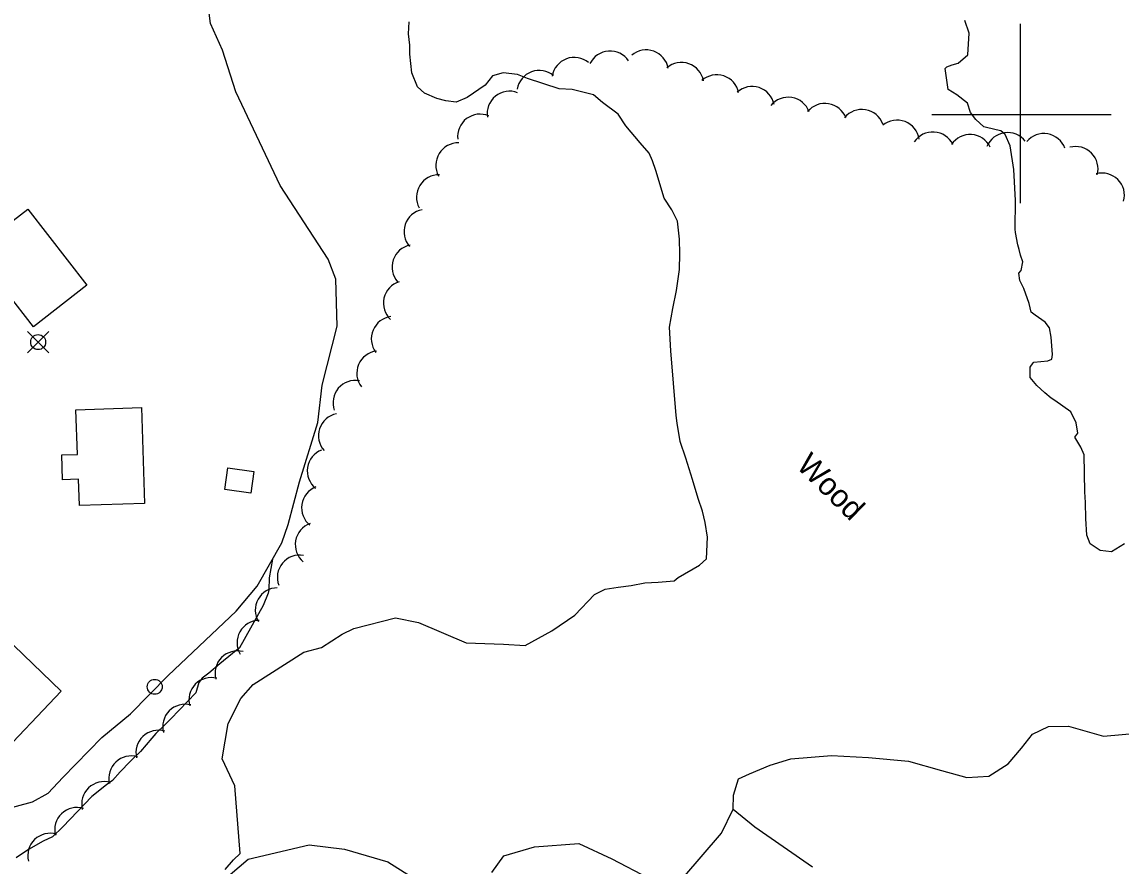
# Model space of a CAD drawing. Extents: x 642515 to 647219, y 6080136 to 6084356.
# Drawn here: x 643866.3 to 644013.5, y 6081499.4 to 6081612.4 of the extents above; entities that cross this region are included whole.
import ezdxf

# ---------------------------------------------------------------- set-up
doc = ezdxf.new("R2010")
doc.units = 0
for name, color, linetype in [('Level 1', 7, 'Continuous'), ('Level 19', 7, 'Continuous'), ('Level 2', 7, 'Continuous'), ('Level 31', 7, 'Continuous'), ('Level 36', 7, 'Continuous'), ('Level 4', 7, 'Continuous'), ('Level 44', 7, 'Continuous'), ('Level 61', 7, 'Continuous')]:
    doc.layers.add(name, color=color, linetype=linetype)

msp = doc.modelspace()

# ---------------------------------------------------------------- linework, layer by layer
at = {"layer": 'Level 1'}
for points in [[(643943, 6081535.77), (643944.41, 6081536.48), (643946.16, 6081536.74), (643947.91, 6081536.99), (643949.73, 6081537.33), (643951.49, 6081537.43), (643953.65, 6081537.62), (643954.19, 6081538.05), (643957.06, 6081539.72), (643957.97, 6081540.57), (643958.13, 6081543.45), (643957.78, 6081545.42), (643957.46, 6081546.92), (643956.88, 6081548.64), (643956.1, 6081551.15), (643955.21, 6081554.05), (643954.45, 6081556.24), (643954.07, 6081558.7), (643953.93, 6081559.72), (643953.21, 6081568.38), (643953.03, 6081571.56), (643953.45, 6081574.05), (643953.96, 6081576.48), (643954.36, 6081579.29), (643954.4, 6081581.37), (643954.37, 6081583.36), (643954.08, 6081585.74), (643953.35, 6081587.29), (643952.3, 6081588.83), (643951.21, 6081592.52), (643950.73, 6081593.85), (643950.28, 6081594.87), (643949.08, 6081596.24), (643947.18, 6081598.53), (643946.13, 6081600.07), (643944.04, 6081601.63), (643942.85, 6081602.68), (643940, 6081603.4), (643938.24, 6081603.47), (643933.99, 6081604.83), (643932.67, 6081605.4), (643930.73, 6081605.61), (643929.31, 6081605.22), (643928.34, 6081603.97), (643925.94, 6081602.32), (643924.45, 6081601.68), (643923.08, 6081601.85), (643921.85, 6081602.18), (643920.21, 6081602.89), (643919.28, 6081603.72), (643918.53, 6081605.59), (643918.23, 6081608.13), (643918.24, 6081609.33), (643918.08, 6081610.83), (643918.15, 6081612.43)], [(643893.54, 6081498.98), (643894.66, 6081500.27), (643895.53, 6081501.09), (643894.81, 6081510.18), (643893.11, 6081513.78), (643893.92, 6081518.5), (643895.62, 6081521.84), (643897.27, 6081523.72), (643904.06, 6081528.04), (643906.44, 6081528.68), (643909.21, 6081530.48), (643910.77, 6081531.23), (643910.77, 6081531.23), (643916.31, 6081532.64), (643919.39, 6081532.01), (643925.8, 6081529.33), (643930.78, 6081529.13), (643933.68, 6081528.97), (643937.26, 6081530.91), (643940.35, 6081532.99), (643943, 6081535.77)]]:
    msp.add_lwpolyline(points, dxfattribs=at)
at = {"layer": 'Level 19'}
msp.add_lwpolyline([(643862.89, 6081506.72), (643867.72, 6081508.01), (643869.82, 6081509.2), (643871.78, 6081511.26), (643877.03, 6081516.65), (643880.85, 6081519.81), (643885.87, 6081524.94), (643894.99, 6081533.54), (643897.79, 6081536.91), (643901.12, 6081542.7), (643901.94, 6081545.17), (643903.47, 6081550.84), (643905.92, 6081558.82), (643906.52, 6081563.79), (643908.53, 6081571.71), (643908.32, 6081578.01), (643907.31, 6081580.67), (643900.89, 6081590.53), (643894.95, 6081603.08), (643893.17, 6081608.65), (643891.58, 6081612.21), (643891.15, 6081615.35)], dxfattribs=at)
at = {"layer": 'Level 2'}
for points in [[(644000.01, 6081581.22), (643999.85, 6081581.97), (643999.66, 6081582.6), (643999.37, 6081584.23), (643999.3, 6081584.66), (643999.37, 6081588.54), (643999.14, 6081592.68), (643998.64, 6081595.85), (643997.99, 6081597.34), (643997.4, 6081597.86), (643996.75, 6081597.99), (643995.12, 6081598.38), (643994.02, 6081599.36), (643993.33, 6081600.28), (643992.94, 6081601.54), (643991.51, 6081602.66), (643990.34, 6081603.4), (643989.94, 6081606.17), (643990.17, 6081606.42), (643990.88, 6081606.7), (643991.67, 6081606.91), (643992.98, 6081608.02), (643993.14, 6081610.9), (643992.56, 6081612.63)], [(644013.94, 6081542.56), (644012.23, 6081541.51), (644010.69, 6081541.67), (644009.36, 6081542.55), (644008.89, 6081543.73), (644008.77, 6081545.96), (644008.73, 6081548.11), (644008.65, 6081549.54), (644008.53, 6081554.49), (644008.08, 6081555.5), (644007.28, 6081556.82), (644007.69, 6081557.36), (644007.49, 6081558.74), (644006.77, 6081560.22), (644004.63, 6081561.74), (644004.14, 6081562.04), (644003.29, 6081562.79), (644002.19, 6081563.77), (644001.33, 6081564.84), (644001.33, 6081566.2), (644001.7, 6081566.78), (644001.82, 6081566.9), (644003.7, 6081567.04), (644004.21, 6081567.27), (644004.33, 6081567.92), (644004.23, 6081569.07), (644004.12, 6081570.22), (644003.89, 6081571.49), (644003.33, 6081572.22), (644001.99, 6081573.18), (644001.44, 6081573.59), (644001.18, 6081574.74), (644000.47, 6081576.73), (643999.92, 6081577.82), (643999.79, 6081578.78), (644000.13, 6081579.15), (644000.35, 6081580.32), (644000.01, 6081581.22)], [(643899.85, 6081540.49), (643899.4, 6081537.99), (643899.38, 6081536.42), (643899.29, 6081535.97), (643898.6, 6081534.32), (643895.45, 6081528.64), (643894.5, 6081527.89), (643892.82, 6081526.49), (643891.34, 6081525.23), (643890.46, 6081524.57), (643889.98, 6081524.01), (643889.59, 6081522.62), (643886.25, 6081519.14), (643885.5, 6081518.36), (643884.25, 6081517.19), (643883.69, 6081516.55), (643882.2, 6081514.76), (643881.18, 6081513.77), (643880.8, 6081513.42), (643879.45, 6081512.05), (643878.44, 6081510.89), (643877.64, 6081510.32), (643875.65, 6081508.74), (643871.79, 6081504.66), (643870.39, 6081503.32), (643869.14, 6081502.75), (643867.21, 6081501.66), (643865.55, 6081500.54)]]:
    msp.add_lwpolyline(points, dxfattribs=at)
at = {"layer": 'Level 31'}
for points in [[(643867.08, 6081587.38), (643875.01, 6081577.19), (643867.84, 6081571.6), (643864.31, 6081576.14), (643862.66, 6081574.86), (643860.55, 6081577.58), (643862.31, 6081578.95), (643860, 6081581.91), (643867.08, 6081587.38)], [(643882.32, 6081560.82), (643882.73, 6081547.95), (643874.01, 6081547.68), (643873.9, 6081551.2), (643871.74, 6081551.13), (643871.63, 6081554.47), (643873.73, 6081554.53), (643873.54, 6081560.52), (643882.32, 6081560.82)], [(643896.96, 6081549.35), (643893.5, 6081549.83), (643893.9, 6081552.72), (643897.36, 6081552.25), (643896.96, 6081549.35)], [(643871.57, 6081522.86), (643862.63, 6081513.47), (643856.33, 6081519.46), (643858.86, 6081522.12), (643857.27, 6081523.63), (643859.54, 6081526.02), (643861.06, 6081524.58), (643865.21, 6081528.93), (643871.57, 6081522.86)]]:
    msp.add_lwpolyline(points, dxfattribs=at)
at = {"layer": 'Level 36'}
for p, q in [((643869.89, 6081568.15), (643867.07, 6081570.97)), ((643867.07, 6081568.15), (643869.89, 6081570.97))]:
    msp.add_line(p, q, dxfattribs=at)
for centre in [(643868.48, 6081569.56), (643884.09, 6081523.42)]:
    msp.add_circle(centre, 1, dxfattribs=at)
at = {"layer": 'Level 4'}
for points in [[(643954.82, 6081497.81), (643959.98, 6081503.84), (643961.54, 6081507.05), (643961.6, 6081508.91), (643962.24, 6081511.1), (643963.74, 6081511.75), (643966.52, 6081512.95), (643969.27, 6081513.79), (643974.73, 6081514.21), (643979.66, 6081513.95), (643985.01, 6081513.47), (643989.43, 6081512.21), (643992.85, 6081511.3), (643995.77, 6081511.46), (643998.39, 6081513.1), (644000.14, 6081515.22), (644001.65, 6081517.09), (644003.79, 6081518.1), (644006.47, 6081518.16), (644011.14, 6081516.83), (644017.65, 6081517.39)], [(643961.54, 6081507.05), (643964.44, 6081504.69), (643968.25, 6081502.06), (643972.19, 6081499.32)], [(643894.18, 6081498.31), (643896.59, 6081500.37), (643904.75, 6081502.25), (643909.52, 6081501.71), (643915.29, 6081499.99), (643919.21, 6081497.55)], [(643929.21, 6081498.57), (643930.84, 6081500.79), (643934.96, 6081502.02), (643940.86, 6081502.43), (643945.28, 6081500.41), (643950.27, 6081497.81)]]:
    msp.add_lwpolyline(points, dxfattribs=at)
at = {"layer": 'Level 44'}
for centre, start, end in [((643940.27, 6081604.67), 50.394, 170.3719), ((643945.06, 6081605.53), 34.0315, 154.0095), ((643949.9, 6081605.68), 10.3806, 130.3585), ((643935.59, 6081602.93), 50.394, 170.3719), ((643954.61, 6081604), 10.3806, 130.3585), ((643959.34, 6081602.35), 11.6882, 131.6661), ((643931.61, 6081600.15), 69.1724, 189.1504), ((643964.08, 6081600.78), 11.6882, 131.6661), ((643968.91, 6081599.34), 20.5811, 140.559), ((643973.84, 6081598.52), 20.5811, 140.559), ((643927.65, 6081597.08), 66.943, 186.9209), ((643978.78, 6081597.7), 20.5811, 140.559), ((643983.48, 6081596.28), 8.9393, 128.9173), ((643988.28, 6081594.69), 26.1783, 146.1563), ((643993.27, 6081594.35), 26.1783, 146.1563), ((643998.3, 6081594.61), 37.8598, 157.8378), ((644003.15, 6081594.48), 20.0076, 139.9856), ((643924.73, 6081593.24), 88.7866, 208.7645), ((644007.41, 6081592.74), 344.9146, 104.8926), ((643922.14, 6081588.97), 88.7866, 208.7645), ((644010.94, 6081589.2), 344.9146, 104.8926), ((643920.47, 6081584.34), 101.3291, 221.3071), ((643918.87, 6081579.6), 101.3291, 221.3071), ((643917.71, 6081574.77), 106.8243, 226.8023), ((643916.09, 6081570), 97.1776, 217.1555), ((643914.15, 6081565.39), 97.1776, 217.1555), ((643910.96, 6081561.44), 79.6531, 199.631), ((643909.02, 6081557.03), 101.6299, 221.6078), ((643907.52, 6081552.32), 111.1868, 231.1648), ((643906.76, 6081547.38), 111.1868, 231.1648), ((643905.91, 6081542.45), 109.8891, 229.8671), ((643903.51, 6081538.06), 80.3972, 200.3752), ((643900.55, 6081533.68), 90.8321, 210.81), ((643898.11, 6081529.32), 90.8321, 210.81), ((643895.17, 6081525.23), 75.581, 195.559), ((643891.67, 6081521.66), 75.581, 195.559), ((643888.17, 6081518.09), 75.581, 195.559), ((643884.57, 6081514.6), 73.413, 193.391), ((643880.94, 6081511.17), 73.413, 193.391), ((643877.31, 6081507.73), 73.8091, 193.7871), ((643873.7, 6081504.27), 73.8091, 193.7871), ((643870.09, 6081500.81), 73.8091, 193.7871)]:
    msp.add_arc(centre, 3, start, end, dxfattribs=at)
at = {"layer": 'Level 61'}
for p, q in [((644000, 6081612.16), (644000, 6081588.16)), ((644012.16, 6081600), (643988.16, 6081600))]:
    msp.add_line(p, q, dxfattribs=at)

# ---------------------------------------------------------------- texts
at = {"layer": 'Level 44'}
msp.add_text('Wood', height=3, rotation=315.1749, dxfattribs=at).set_placement((643969.88, 6081552.87))

doc.saveas('drawing.dxf')
